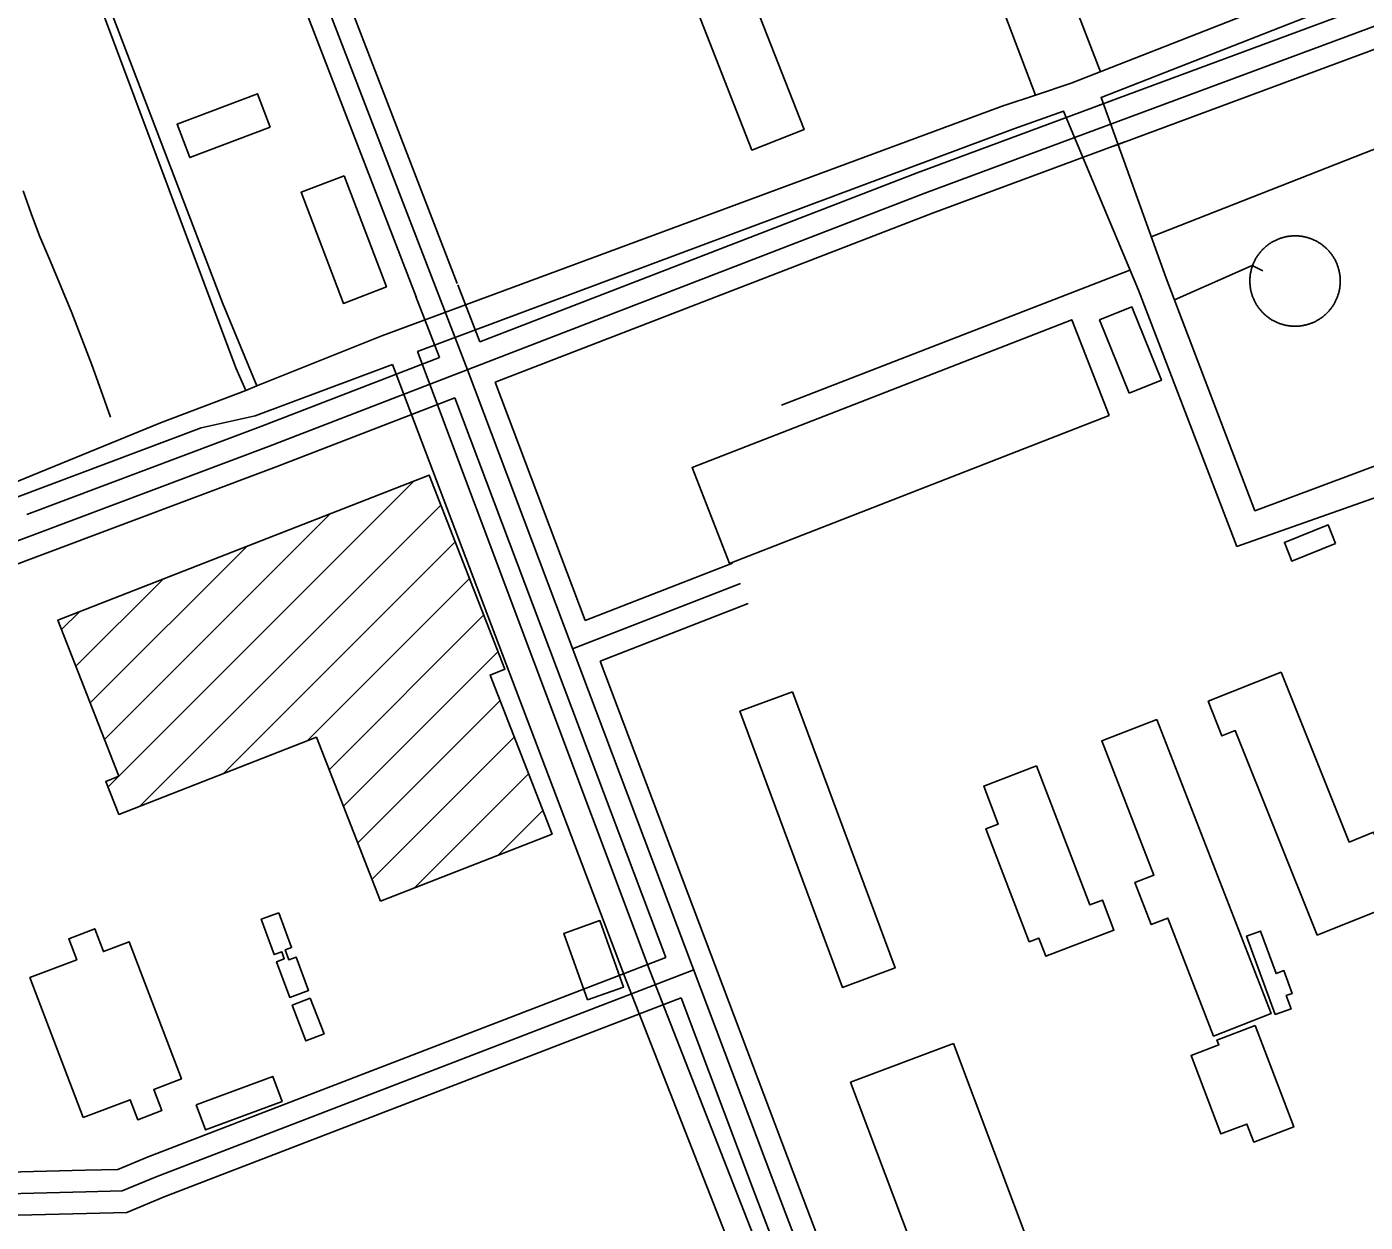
# Model space of a CAD drawing. Extents: x 3694830 to 3732949, y 415201 to 440970.
# Drawn here: x 3711792 to 3712720, y 431821 to 432650 of the extents above; entities that cross this region are included whole.
import ezdxf

# ---------------------------------------------------------------- set-up
doc = ezdxf.new("R2010")
doc.units = 0
for name, color, linetype in [('V-BLDG-OTLN', 7, 'Continuous'), ('V-DOMW-TANK', 7, 'Continuous'), ('V-ROAD-CNTR', 7, 'Continuous'), ('V-UTIL-LINE', 7, 'Continuous')]:
    doc.layers.add(name, color=color, linetype=linetype)

msp = doc.modelspace()

# ---------------------------------------------------------------- linework, layer by layer
at = {"layer": 'V-BLDG-OTLN'}
for p, q in [((3711855.5, 432130.35), (3712060.33, 432335.18)), ((3711845.57, 432155.78), (3712002.3, 432312.51)), ((3711869.93, 432109.42), (3712079.01, 432318.5)), ((3711927.95, 432132.1), (3712088.94, 432293.08)), ((3711835.64, 432181.2), (3711944.28, 432289.84)), ((3711825.7, 432206.62), (3711886.25, 432267.17)), ((3711985.98, 432154.77), (3712098.87, 432267.66)), ((3711815.77, 432232.05), (3711828.22, 432244.49)), ((3712001.41, 432134.84), (3712108.81, 432242.24)), ((3712011.34, 432109.41), (3712118.74, 432216.81)), ((3712021.27, 432083.99), (3712120.07, 432182.79)), ((3712031.21, 432058.57), (3712130, 432157.37)), ((3711848.04, 432122.89), (3711855.37, 432130.22)), ((3712061, 432053.01), (3712139.94, 432131.94)), ((3712119.03, 432075.68), (3712149.87, 432106.52))]:
    msp.add_line(p, q, dxfattribs=at)
for points in [[(3712251.88, 432781.43), (3712331.08, 432579.05), (3712294.92, 432564.9), (3712215.72, 432767.28)], [(3711960.47, 432580.77), (3711904.72, 432559.61), (3711895.94, 432582.75), (3711951.69, 432603.91)], [(3712011.95, 432546.94), (3712041.29, 432469.85), (3712011.39, 432458.46), (3711982.04, 432535.55)], [(3712556.57, 432396.1), (3712536.1, 432447.02), (3712558.6, 432456.07), (3712579.08, 432405.15)], [(3712542.71, 432380.59), (3712279.28, 432278), (3712253.37, 432344.51), (3712516.8, 432447.11)], [(3712037.04, 432043.65), (3711992.61, 432157.36), (3711855.51, 432103.79), (3711846.53, 432126.77), (3711855.53, 432130.28), (3711813.2, 432238.63), (3712070.88, 432339.3), (3712123.52, 432204.57), (3712113.15, 432200.52), (3712156.24, 432090.22)], [(3712699.93, 432291.91), (3712669.65, 432279.63), (3712664.38, 432292.62), (3712694.66, 432304.91)], [(3712662.07, 432202.54), (3712709.27, 432084.61), (3712726.27, 432091.41), (3712745.48, 432043.42), (3712687.15, 432020.08), (3712630.33, 432162.04), (3712620.91, 432158.26), (3712611.57, 432182.32)], [(3712323.11, 432189.02), (3712394.22, 431997.31), (3712357.7, 431983.76), (3712286.59, 432175.47)], [(3712575.87, 432169.71), (3712655.21, 431965.59), (3712615.24, 431950.05), (3712583.44, 432031.85), (3712572.04, 432027.42), (3712560.68, 432056.65), (3712573.85, 432061.76), (3712537.66, 432154.86)], [(3712492.43, 432137.57), (3712529.36, 432041.02), (3712538.13, 432044.38), (3712546.11, 432023.53), (3712498.8, 432005.43), (3712493.98, 432018.03), (3712487.29, 432015.47), (3712457.29, 432093.9), (3712465.81, 432097.16), (3712455.73, 432123.53)], [(3711966.5, 432035.54), (3711975.38, 432011.42), (3711971.01, 432009.81), (3711973.51, 432002.99), (3711978.67, 432004.89), (3711987.21, 431981.7), (3711974.12, 431976.87), (3711965, 432001.65), (3711970.38, 432003.63), (3711968.57, 432008.54), (3711963.33, 432006.61), (3711954.33, 432031.05)], [(3711830.79, 431893.47), (3711793.89, 431990.63), (3711826.33, 432002.95), (3711820.76, 432017.61), (3711838.81, 432024.46), (3711844.81, 432008.68), (3711862.84, 432015.53), (3711899.01, 431920.29), (3711879.78, 431912.98), (3711885.37, 431898.26), (3711868.67, 431891.92), (3711863.38, 431905.85)], [(3712180.72, 431975.1), (3712164.33, 432021.26), (3712189.41, 432030.17), (3712205.8, 431984.01)], [(3712657.96, 431964.89), (3712638.14, 432019.37), (3712647.86, 432022.9), (3712658.58, 431993.44), (3712664.08, 431995.44), (3712669.86, 431979.57), (3712665.72, 431978.07), (3712669.05, 431968.92)], [(3711988.36, 431976.28), (3711997.93, 431951.48), (3711985.43, 431946.66), (3711975.86, 431971.46)], [(3712644.17, 431957.35), (3712670.83, 431887.02), (3712643.09, 431876.49), (3712638.35, 431888.99), (3712620.29, 431882.14), (3712599.65, 431936.57), (3712618.88, 431943.86), (3712617.59, 431947.28)], [(3712434.72, 431944.85), (3712518.82, 431721.42), (3712447.41, 431694.54), (3712363.36, 431917.99)], [(3711909.29, 431902.2), (3711962.35, 431922.01), (3711968.81, 431904.72), (3711915.75, 431884.91)]]:
    msp.add_lwpolyline(points, close=True, dxfattribs=at)
at = {"layer": 'V-DOMW-TANK'}
for points in [[(3712645.85, 432491.61), (3712646.16, 432492.06), (3712646.48, 432492.5), (3712646.81, 432492.94), (3712647.14, 432493.37), (3712647.48, 432493.8), (3712647.83, 432494.22), (3712648.19, 432494.64), (3712648.55, 432495.05), (3712648.93, 432495.45), (3712649.3, 432495.85), (3712649.69, 432496.23), (3712650.08, 432496.62), (3712650.48, 432496.99), (3712650.89, 432497.36), (3712651.3, 432497.72), (3712651.71, 432498.08), (3712652.14, 432498.42), (3712652.57, 432498.76), (3712653, 432499.09), (3712653.44, 432499.42), (3712653.89, 432499.73), (3712654.34, 432500.04), (3712654.8, 432500.34), (3712655.26, 432500.64), (3712655.73, 432500.92), (3712656.2, 432501.2), (3712656.68, 432501.46), (3712657.16, 432501.72), (3712657.65, 432501.97), (3712658.14, 432502.22), (3712658.63, 432502.45), (3712659.13, 432502.68), (3712659.64, 432502.89), (3712660.14, 432503.1), (3712660.65, 432503.3), (3712661.17, 432503.49), (3712661.68, 432503.67), (3712662.2, 432503.84), (3712662.72, 432504.01), (3712663.25, 432504.16), (3712663.78, 432504.3), (3712664.31, 432504.44), (3712664.84, 432504.57), (3712665.38, 432504.68), (3712665.91, 432504.79), (3712666.45, 432504.89), (3712666.99, 432504.98), (3712667.53, 432505.05), (3712668.08, 432505.12), (3712668.62, 432505.18), (3712669.17, 432505.23), (3712669.71, 432505.28), (3712670.26, 432505.31), (3712670.8, 432505.33), (3712671.35, 432505.34), (3712671.9, 432505.35), (3712672.45, 432505.34), (3712672.99, 432505.32), (3712673.54, 432505.3), (3712674.09, 432505.26), (3712674.63, 432505.22), (3712675.18, 432505.16), (3712675.72, 432505.1), (3712676.26, 432505.03), (3712676.8, 432504.94), (3712677.35, 432504.85), (3712677.88, 432504.75), (3712678.42, 432504.64), (3712678.95, 432504.52), (3712679.48, 432504.39), (3712680.01, 432504.25), (3712680.54, 432504.1), (3712681.06, 432503.94), (3712681.59, 432503.78), (3712682.1, 432503.6), (3712682.62, 432503.42), (3712683.13, 432503.22), (3712683.64, 432503.02), (3712684.15, 432502.81), (3712684.65, 432502.59), (3712685.14, 432502.36), (3712685.64, 432502.12), (3712686.13, 432501.88), (3712686.61, 432501.62), (3712687.09, 432501.36), (3712687.57, 432501.09), (3712688.04, 432500.81), (3712688.5, 432500.52), (3712688.96, 432500.23), (3712689.42, 432499.92), (3712689.87, 432499.61), (3712690.31, 432499.29), (3712690.75, 432498.97), (3712691.19, 432498.63), (3712691.61, 432498.29), (3712692.04, 432497.94), (3712692.45, 432497.58), (3712692.86, 432497.22), (3712693.26, 432496.85), (3712693.66, 432496.47)], [(3712693.66, 432496.47), (3712694.05, 432496.08), (3712694.43, 432495.69), (3712694.8, 432495.29), (3712695.17, 432494.89), (3712695.53, 432494.48), (3712695.89, 432494.06), (3712696.23, 432493.63), (3712696.58, 432493.21), (3712696.91, 432492.77), (3712697.23, 432492.33), (3712697.55, 432491.88), (3712697.86, 432491.43), (3712698.16, 432490.97), (3712698.45, 432490.51), (3712698.73, 432490.04), (3712699.01, 432489.57), (3712699.28, 432489.09), (3712699.54, 432488.61), (3712699.79, 432488.12), (3712700.03, 432487.63), (3712700.26, 432487.14), (3712700.49, 432486.64), (3712700.71, 432486.14), (3712700.91, 432485.63), (3712701.11, 432485.12), (3712701.3, 432484.61), (3712701.48, 432484.09), (3712701.65, 432483.57), (3712701.82, 432483.05), (3712701.97, 432482.52), (3712702.12, 432481.99), (3712702.25, 432481.46), (3712702.38, 432480.93), (3712702.49, 432480.4), (3712702.6, 432479.86), (3712702.7, 432479.32), (3712702.79, 432478.78), (3712702.87, 432478.24), (3712702.94, 432477.7), (3712703, 432477.15), (3712703.05, 432476.61), (3712703.09, 432476.06), (3712703.12, 432475.51), (3712703.14, 432474.97), (3712703.15, 432474.42), (3712703.16, 432473.87), (3712703.15, 432473.32), (3712703.13, 432472.78), (3712703.11, 432472.23), (3712703.07, 432471.68), (3712703.03, 432471.14), (3712702.97, 432470.59), (3712702.91, 432470.05), (3712702.84, 432469.51), (3712702.75, 432468.97), (3712702.66, 432468.43), (3712702.56, 432467.89), (3712702.45, 432467.35), (3712702.33, 432466.82), (3712702.2, 432466.29)], [(3712658.94, 432445.37), (3712658.44, 432445.6), (3712657.95, 432445.83), (3712657.46, 432446.08), (3712656.97, 432446.34), (3712656.49, 432446.6), (3712656.02, 432446.87), (3712655.55, 432447.15), (3712655.08, 432447.44), (3712654.62, 432447.73), (3712654.16, 432448.04), (3712653.71, 432448.35), (3712653.27, 432448.67), (3712652.83, 432448.99), (3712652.4, 432449.33), (3712651.97, 432449.67), (3712651.55, 432450.02), (3712651.13, 432450.38), (3712650.73, 432450.74), (3712650.32, 432451.12), (3712649.93, 432451.49), (3712649.54, 432451.88), (3712649.16, 432452.27), (3712648.78, 432452.67), (3712648.41, 432453.07), (3712648.05, 432453.48), (3712647.7, 432453.9), (3712647.35, 432454.32), (3712647.01, 432454.75), (3712646.68, 432455.19), (3712646.35, 432455.63), (3712646.04, 432456.08), (3712645.73, 432456.53), (3712645.43, 432456.99), (3712645.14, 432457.45), (3712644.85, 432457.92), (3712644.58, 432458.39), (3712644.31, 432458.87), (3712644.05, 432459.35), (3712643.8, 432459.84), (3712643.56, 432460.33), (3712643.32, 432460.82), (3712643.09, 432461.32), (3712642.88, 432461.82), (3712642.67, 432462.33), (3712642.47, 432462.84), (3712642.28, 432463.35), (3712642.1, 432463.87), (3712641.93, 432464.39), (3712641.77, 432464.91), (3712641.61, 432465.44), (3712641.47, 432465.97), (3712641.33, 432466.5), (3712641.21, 432467.03), (3712641.09, 432467.56), (3712640.98, 432468.1), (3712640.88, 432468.64), (3712640.8, 432469.18), (3712640.72, 432469.72), (3712640.65, 432470.26), (3712640.59, 432470.81), (3712640.54, 432471.35), (3712640.5, 432471.9), (3712640.46, 432472.45), (3712640.44, 432472.99), (3712640.43, 432473.54), (3712640.43, 432474.09), (3712640.43, 432474.63), (3712640.45, 432475.18), (3712640.48, 432475.73), (3712640.51, 432476.27), (3712640.55, 432476.82), (3712640.61, 432477.36), (3712640.67, 432477.91), (3712640.75, 432478.45), (3712640.83, 432478.99), (3712640.92, 432479.53), (3712641.02, 432480.07), (3712641.13, 432480.6), (3712641.25, 432481.14), (3712641.38, 432481.67), (3712641.52, 432482.2), (3712641.67, 432482.73), (3712641.83, 432483.25), (3712641.99, 432483.77), (3712642.17, 432484.29), (3712642.35, 432484.81), (3712642.55, 432485.32), (3712642.75, 432485.83), (3712642.96, 432486.33), (3712643.18, 432486.84), (3712643.41, 432487.33), (3712643.65, 432487.83), (3712643.9, 432488.31), (3712644.15, 432488.8), (3712644.41, 432489.28), (3712644.68, 432489.76), (3712644.96, 432490.23), (3712645.25, 432490.69), (3712645.54, 432491.15), (3712645.85, 432491.61)], [(3712702.2, 432466.29), (3712702.06, 432465.76), (3712701.91, 432465.23), (3712701.75, 432464.71), (3712701.59, 432464.19), (3712701.41, 432463.67), (3712701.23, 432463.15), (3712701.04, 432462.64), (3712700.83, 432462.13), (3712700.62, 432461.63), (3712700.4, 432461.12), (3712700.17, 432460.63), (3712699.94, 432460.13), (3712699.69, 432459.64), (3712699.43, 432459.16), (3712699.17, 432458.68), (3712698.9, 432458.2), (3712698.62, 432457.73), (3712698.33, 432457.27), (3712698.04, 432456.81), (3712697.73, 432456.35), (3712697.42, 432455.9), (3712697.1, 432455.46), (3712696.78, 432455.02), (3712696.44, 432454.59), (3712696.1, 432454.16), (3712695.75, 432453.74), (3712695.39, 432453.32), (3712695.03, 432452.91), (3712694.66, 432452.51), (3712694.28, 432452.11), (3712693.9, 432451.73), (3712693.5, 432451.34), (3712693.1, 432450.97), (3712692.7, 432450.6), (3712692.29, 432450.24), (3712691.87, 432449.88), (3712691.45, 432449.54), (3712691.02, 432449.2), (3712690.58, 432448.86), (3712690.14, 432448.54), (3712689.69, 432448.23), (3712689.24, 432447.92), (3712688.79, 432447.62), (3712688.32, 432447.32), (3712687.85, 432447.04), (3712687.38, 432446.76), (3712686.91, 432446.5), (3712686.42, 432446.24), (3712685.94, 432445.98), (3712685.45, 432445.74), (3712684.95, 432445.51), (3712684.45, 432445.28), (3712683.95, 432445.07), (3712683.44, 432444.86), (3712682.93, 432444.66), (3712682.42, 432444.47), (3712681.9, 432444.29), (3712681.38, 432444.12), (3712680.86, 432443.95), (3712680.33, 432443.8), (3712679.81, 432443.66), (3712679.28, 432443.52), (3712678.74, 432443.4), (3712678.21, 432443.28), (3712677.67, 432443.17), (3712677.13, 432443.07), (3712676.59, 432442.98), (3712676.05, 432442.91), (3712675.51, 432442.84), (3712674.96, 432442.77), (3712674.42, 432442.73), (3712673.87, 432442.68), (3712673.33, 432442.65), (3712672.78, 432442.63), (3712672.23, 432442.62), (3712671.68, 432442.62), (3712671.14, 432442.62), (3712670.59, 432442.64), (3712670.04, 432442.66), (3712669.5, 432442.7), (3712668.95, 432442.74), (3712668.41, 432442.8), (3712667.86, 432442.86), (3712667.32, 432442.93), (3712666.78, 432443.02), (3712666.24, 432443.11), (3712665.7, 432443.21), (3712665.17, 432443.32), (3712664.63, 432443.44), (3712664.1, 432443.57), (3712663.57, 432443.71), (3712663.04, 432443.86), (3712662.52, 432444.02), (3712662, 432444.18), (3712661.48, 432444.36), (3712660.96, 432444.54), (3712660.45, 432444.74), (3712659.94, 432444.94), (3712659.44, 432445.15), (3712658.94, 432445.37)]]:
    msp.add_lwpolyline(points, dxfattribs=at)
at = {"layer": 'V-ROAD-CNTR'}
for points in [[(3711621.35, 433661.75), (3711689.78, 433480.56), (3711863.97, 433025.84), (3711995.65, 432676.62), (3712097.4, 432412.37), (3712309.41, 431850.22), (3712464.08, 431444.08)], [(3711607.28, 433656.55), (3711675.76, 433475.23), (3711849.95, 433020.51), (3711981.63, 432671.28), (3712061.78, 432463.12)], [(3713566.61, 432976.1), (3713331.49, 432879.73), (3712881.52, 432708.39), (3712414.9, 432535), (3711959.37, 432359.06), (3711796.95, 432298.03)], [(3711967.82, 432792.95), (3712009.66, 432681.96), (3712090.44, 432472.18)], [(3712950.66, 432750.77), (3712876.24, 432722.43), (3712535.33, 432595.75)], [(3712961.51, 432722.8), (3712886.8, 432694.35), (3712545.7, 432567.6)], [(3712544.97, 432599.34), (3712409.59, 432549.03), (3712106, 432431.78)], [(3712553.66, 432570.56), (3712420.22, 432520.97), (3712116.68, 432403.74)], [(3711789.06, 432536.48), (3711794.63, 432520.89), (3711800.4, 432505.36), (3711808.09, 432487.63), (3711815.58, 432469.81), (3711822.85, 432451.91), (3711829.91, 432433.92), (3711836.75, 432415.84), (3711843.39, 432397.69), (3711849.8, 432379.46)], [(3712090.74, 432471.41), (3712106, 432431.78)], [(3712061.71, 432463.3), (3712078.01, 432420.97)], [(3712078.01, 432420.97), (3711954.03, 432373.08), (3711791.67, 432312.07)], [(3712116.68, 432403.74), (3712179.07, 432238.33)], [(3712088.7, 432392.93), (3711964.71, 432345.05), (3711802.22, 432283.99)], [(3712088.7, 432392.93), (3712235.17, 432004.57)], [(3711796.95, 432298.03), (3711552.09, 432205.92), (3711326.22, 432118.04)], [(3711802.23, 432283.99), (3711571.3, 432197.12)], [(3712179.07, 432238.33), (3712281.5, 432278.18)], [(3712170.38, 432218.85), (3712286.93, 432264.2)], [(3712189.66, 432210.25), (3712292.37, 432250.22)], [(3712189.66, 432210.25), (3712323.43, 431855.54), (3712394.4, 431669.18)], [(3711697.74, 431853.47), (3711832.28, 431856.92), (3711854.77, 431857.54), (3711875.86, 431866.22), (3712235.17, 432004.57)], [(3711687.93, 431838.22), (3711832.68, 431841.93), (3711857.94, 431842.62), (3711881.41, 431852.28), (3712254.46, 431995.92)], [(3711709.85, 431823.77), (3711833.07, 431826.93), (3711861.1, 431827.7), (3711886.96, 431838.35), (3712245.75, 431976.5)], [(3712245.75, 431976.5), (3712295.38, 431844.91), (3712450.06, 431438.74)]]:
    msp.add_lwpolyline(points, dxfattribs=at)
at = {"layer": 'V-UTIL-LINE'}
for p, q in [((3712402.27, 432838.73), (3712491.65, 432603.03)), ((3712470.39, 432596.11), (3712038.14, 432435.98)), ((3712557.23, 432481.62), (3712315.46, 432387.83)), ((3712045.58, 432416.14), (3711950.17, 432380.35))]:
    msp.add_line(p, q, dxfattribs=at)
for points in [[(3711951.22, 432401.16), (3711927.56, 432458.94), (3711754.76, 432910.17), (3711678.39, 433120.17), (3711760.47, 433153.41), (3711653.64, 433445.47), (3711590, 433621.55), (3711590.93, 433626.13), (3711575.52, 433684.8), (3711926.77, 433813.92), (3712024, 433856.7), (3712072.17, 433719.15), (3712074.9, 433712.73), (3712100.34, 433639.37), (3712077.41, 433629.35), (3712072.82, 433626.62), (3711953.6, 433580.23), (3711829.79, 433533.85)], [(3712536.8, 432619.24), (3712359.43, 433077.8), (3712348.55, 433117.23), (3712594.33, 433209.99), (3712719.05, 433252.7), (3712707.24, 433289.38), (3712494.48, 433209.34), (3712462.02, 433197.12), (3712342.23, 433152.06), (3712340.39, 433148.4), (3712281.75, 433299.29), (3712269.23, 433331.48), (3712208.5, 433487.74), (3712130.27, 433689.51), (3712154.12, 433700.44), (3712158.7, 433700.42), (3712341.22, 433773.2), (3712361.24, 433726.43), (3712379.59, 433735.54), (3712365.06, 433779.55)], [(3711707.38, 433293.03), (3711748.7, 433155.5), (3711670.26, 433121.81), (3711820.31, 432724.7), (3711936.71, 432413.81), (3711943.64, 432398.12)], [(3713062.63, 432640.52), (3713000.5, 432800.97), (3712901.62, 432762.22), (3712891.64, 432758.31), (3712516.4, 432611.24)], [(3713047.05, 432634.48), (3712990.97, 432779.29), (3712537.24, 432601.46), (3712582.35, 432475.98)], [(3711437.09, 432625), (3711577.16, 432260.9), (3711588.13, 432254.46), (3711884.39, 432375.48), (3711943.64, 432398.12)], [(3712516.4, 432611.24), (3712491.65, 432603.03), (3712470.53, 432596.02)], [(3712563.04, 432467.76), (3712511.04, 432591.89), (3712476.56, 432579.59)], [(3712797.72, 432521.16), (3712770.41, 432582.62), (3712572.02, 432504.69)], [(3712476.56, 432579.59), (3712062.84, 432425.07), (3712224.2, 431994.8), (3712336.37, 431707.95)], [(3712588.12, 432460.86), (3712642.05, 432484.81), (3712649.37, 432481.12)], [(3712582.35, 432475.98), (3712643.89, 432314.62), (3712922.46, 432418.54)], [(3712933.42, 432396.47), (3712631.42, 432289.86), (3712563.04, 432467.76)], [(3712038.14, 432435.98), (3711951.22, 432401.16), (3711943.64, 432398.12)], [(3712045.58, 432416.14), (3712207.73, 431988.5), (3712319.94, 431701.52)], [(3711950.17, 432380.35), (3711912.58, 432372.21), (3711591.6, 432251.26), (3711585.18, 432248.53), (3711493.46, 432211.22), (3711475.13, 432209.44), (3711100.03, 432067.57), (3710762.55, 431943)]]:
    msp.add_lwpolyline(points, dxfattribs=at)

doc.saveas('drawing.dxf')
